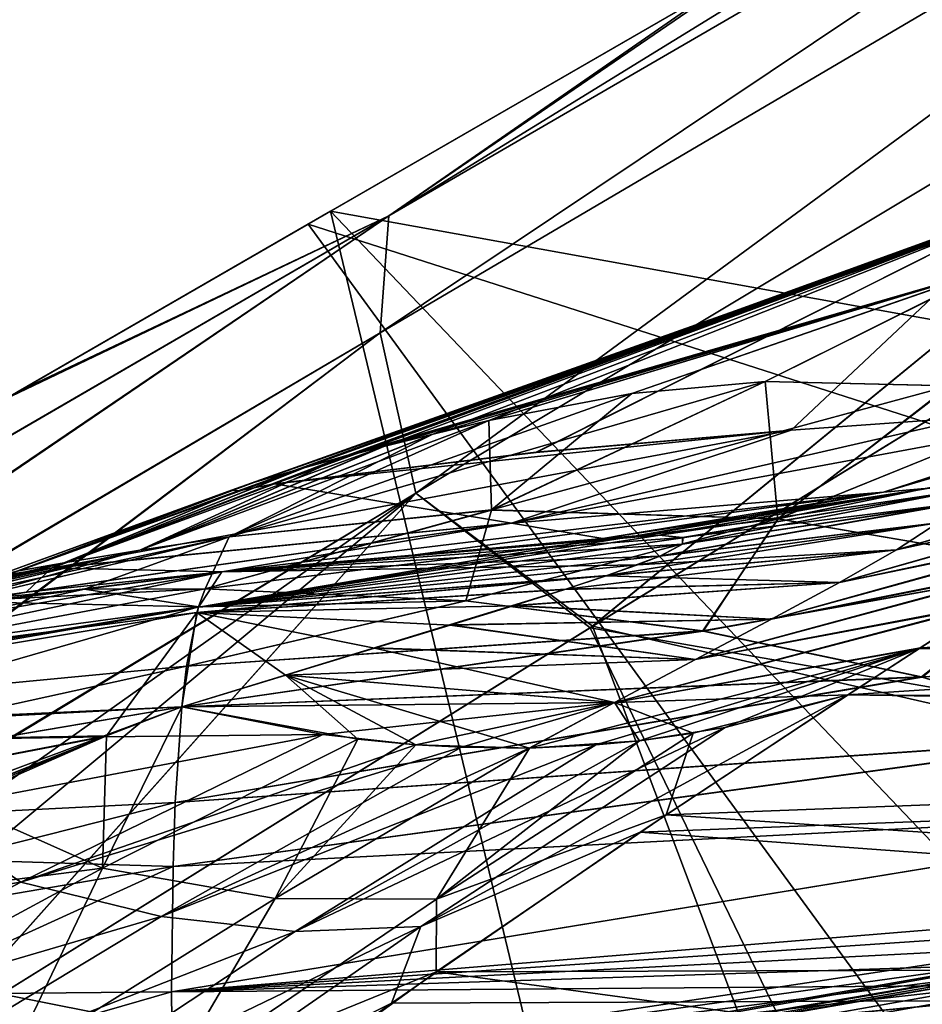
# Model space of a CAD drawing. Header units: metres. Extents: x -31 to 116, y -84 to 84.
# Tile 570 of 656: x -13.99 to -12.7, y 9.35 to 10.76. Entities that reach past the tile are written whole.
import ezdxf

# ---------------------------------------------------------------- set-up
doc = ezdxf.new("R2010")
doc.units = ezdxf.units.M
doc.layers.add('solid_80010000GA_11_1', color=7, linetype='CONTINUOUS')

msp = doc.modelspace()

# ---------------------------------------------------------------- linework, layer by layer
at = {"layer": 'solid_80010000GA_11_1'}
for points in [[(-30.999891, 12.202148, 59.25671), (-30.999891, 8.165935, 59.946369), (-12.903373, 11.690084, 59.199028)], [(-30.999891, 12.202148, -59.25671), (-13.770885, 11.069776, -59.325607), (-14.593959, 10.38044, -59.45739)], [(-30.999891, 8.165935, 59.946369), (-13.778065, 11.064213, 59.326759), (-12.903373, 11.690084, 59.199028)], [(-11.680225, 11.50909, -67.920975), (-13.471209, 10.30998, -68.220749), (-11.669001, 11.370212, -67.528709)], [(-11.680225, 11.50909, -67.920975), (-13.458907, 10.477034, -68.626007), (-13.471209, 10.30998, -68.220749)], [(-13.471209, 10.309979, 68.220749), (-13.458907, 10.477033, 68.626007), (-11.680225, 11.509089, 67.920975)], [(-13.471209, 10.309979, 68.220749), (-11.680225, 11.509089, 67.920975), (-11.669001, 11.370211, 67.528709)], [(-11.680225, 11.50909, -67.920975), (-12.948833, 10.825992, -68.843887), (-13.458907, 10.477034, -68.626007)], [(-11.680225, 11.509089, 67.920975), (-13.458907, 10.477033, 68.626007), (-12.034219, 11.354044, 68.468964)], [(-11.669001, 11.370212, -67.528709), (-13.471209, 10.30998, -68.220749), (-13.420362, 10.081713, -67.850098)], [(-13.471209, 10.309979, 68.220749), (-11.669001, 11.370211, 67.528709), (-13.420362, 10.081712, 67.85009)], [(-11.669001, 11.370212, -67.528709), (-13.420362, 10.081713, -67.850098), (-11.603946, 11.172612, -67.168304)], [(-11.669001, 11.370211, 67.528709), (-11.603946, 11.172612, 67.168304), (-13.420362, 10.081712, 67.85009)], [(-12.948833, 10.825992, -68.843887), (-12.017852, 11.363493, -83.621605), (-13.542336, 10.483333, -83.408195)], [(-11.711582, 10.153236, -84), (-13.542336, 10.483333, -83.408195), (-12.017852, 11.363493, -83.621605)], [(-13.458907, 10.477033, 68.626007), (-12.98801, 10.803372, 68.861809), (-12.034219, 11.354044, 68.468964)], [(-12.094783, 11.319077, 83.612206), (-13.574146, 10.464967, 83.403198), (-11.902722, 9.928496, 84)], [(-12.98801, 10.803372, 68.861809), (-13.574146, 10.464967, 83.403198), (-12.094783, 11.319077, 83.612206)], [(-13.420362, 10.081712, 67.85009), (-11.603946, 11.172612, 67.168304), (-13.168663, 9.891892, 67.47007)], [(-11.603946, 11.172612, -67.168304), (-13.420362, 10.081713, -67.850098), (-13.172302, 9.889639, -67.471626)], [(-11.603946, 11.172612, -67.168304), (-13.172302, 9.889639, -67.471626), (-11.308137, 11.03597, -66.800842)], [(-11.603946, 11.172612, 67.168304), (-11.298508, 11.041841, 66.798058), (-13.168663, 9.891892, 67.47007)], [(-30.999891, 8.165935, 59.946369), (-14.600238, 10.374755, 59.458496), (-13.778065, 11.064213, 59.326759)], [(-14.092889, 10.812795, 57.382919), (-13.778065, 11.064213, 59.326759), (-14.600238, 10.374755, 59.458496)], [(-14.593959, 10.38044, -59.45739), (-13.770885, 11.069776, -59.325607), (-14.12735, 10.78436, -57.387676)], [(-11.308137, 11.03597, -66.800842), (-13.172302, 9.889639, -67.471626), (-11.270591, 9.558199, -65.77787)], [(-13.168663, 9.891892, 67.47007), (-11.298508, 11.041841, 66.798058), (-11.370182, 9.480536, 65.804108)], [(-13.987107, 10.226543, -69.348053), (-12.948833, 10.825992, -68.843887), (-13.542336, 10.483333, -83.408195)], [(-13.458907, 10.477034, -68.626007), (-12.948833, 10.825992, -68.843887), (-13.987107, 10.226543, -69.348053)], [(-12.98801, 10.803372, 68.861809), (-14.007748, 10.214626, 69.358109), (-13.574146, 10.464967, 83.403198)], [(-13.458907, 10.477033, 68.626007), (-14.007748, 10.214626, 69.358109), (-12.98801, 10.803372, 68.861809)], [(-13.683306, 10.085751, -43.532272), (-13.651343, 10.096868, -43.385132), (-12.402149, 10.536983, -43.492508)], [(-13.673535, 10.084993, -43.684536), (-13.683306, 10.085751, -43.532272), (-12.402149, 10.536983, -43.492508)], [(-12.541702, 10.495063, -43.5299), (-13.673535, 10.084993, -43.684536), (-12.402149, 10.536983, -43.492508)], [(-13.651343, 10.096868, -43.385132), (-12.512022, 10.502748, -43.04504), (-12.402149, 10.536983, -43.492508)], [(-12.513162, 10.502443, 43.045704), (-13.683239, 10.085788, 43.530556), (-13.673735, 10.084974, 43.683445)], [(-12.513162, 10.502443, 43.045704), (-13.650469, 10.097153, 43.382915), (-13.683239, 10.085788, 43.530556)], [(-12.513162, 10.502443, 43.045704), (-13.673735, 10.084974, 43.683445), (-13.621899, 10.095036, 43.819336)], [(-13.651343, 10.096868, -43.385132), (-13.579354, 10.117922, -43.231167), (-12.512022, 10.502748, -43.04504)], [(-12.513162, 10.502443, 43.045704), (-13.578195, 10.118233, 43.229034), (-13.650469, 10.097153, 43.382915)], [(-12.513162, 10.502443, 43.045704), (-13.621899, 10.095036, 43.819336), (-12.541736, 10.495052, 43.529907)], [(-13.579354, 10.117922, -43.231167), (-13.528088, 10.131952, -43.151028), (-12.512022, 10.502748, -43.04504)], [(-12.513162, 10.502443, 43.045704), (-12.601681, 10.400702, 42.60416), (-13.578195, 10.118233, 43.229034)], [(-13.528088, 10.131952, -43.151028), (-13.466864, 10.148029, -43.06921), (-12.512022, 10.502748, -43.04504)], [(-13.466864, 10.148029, -43.06921), (-13.396276, 10.165777, -42.986156), (-12.512022, 10.502748, -43.04504)], [(-13.396276, 10.165777, -42.986156), (-13.316491, 10.184962, -42.902), (-12.512022, 10.502748, -43.04504)], [(-13.316491, 10.184962, -42.902), (-12.600595, 10.40085, -42.60318), (-12.512022, 10.502748, -43.04504)], [(-13.987107, 10.226543, -69.348053), (-13.542336, 10.483333, -83.408195), (-15.1, 9.584015, -83.132034)], [(-13.037495, 8.382942, -84), (-15.1, 9.584015, -83.132034), (-13.542336, 10.483333, -83.408195)], [(-12.541702, 10.495063, -43.5299), (-13.621816, 10.095072, -43.819317), (-13.673535, 10.084993, -43.684536)], [(-12.541736, 10.495052, 43.529907), (-13.621899, 10.095036, 43.819336), (-13.248812, 10.139781, 44.794041)], [(-13.249003, 10.139767, -44.793457), (-13.621816, 10.095072, -43.819317), (-12.541702, 10.495063, -43.5299)], [(-12.406255, 9.291586, -84), (-13.037495, 8.382942, -84), (-13.542336, 10.483333, -83.408195)], [(-11.711582, 10.153236, -84), (-12.406255, 9.291586, -84), (-13.542336, 10.483333, -83.408195)], [(-12.885568, 10.171445, -45.846268), (-13.249003, 10.139767, -44.793457), (-12.541702, 10.495063, -43.5299)], [(-12.541736, 10.495052, 43.529907), (-13.248812, 10.139781, 44.794041), (-12.88558, 10.171444, 45.846233)], [(-12.541736, 10.495052, 43.529907), (-12.88558, 10.171444, 45.846233), (-12.625989, 10.189983, 46.632561)], [(-12.625983, 10.189984, -46.63258), (-12.885568, 10.171445, -45.846268), (-12.541702, 10.495063, -43.5299)], [(-13.458907, 10.477034, -68.626007), (-15.200675, 9.46702, -69.537849), (-15.231184, 9.274395, -69.119667)], [(-13.458907, 10.477034, -68.626007), (-15.231184, 9.274395, -69.119667), (-13.471209, 10.30998, -68.220749)], [(-13.471209, 10.309979, 68.220749), (-15.231071, 9.270782, 69.113304), (-13.458907, 10.477033, 68.626007)], [(-13.458907, 10.477033, 68.626007), (-15.231071, 9.270782, 69.113304), (-15.201281, 9.465043, 69.532997)], [(-13.458907, 10.477033, 68.626007), (-15.201281, 9.465043, 69.532997), (-14.007748, 10.214626, 69.358109)], [(-13.458907, 10.477034, -68.626007), (-13.987107, 10.226543, -69.348053), (-15.200675, 9.46702, -69.537849)], [(-13.574146, 10.464967, 83.403198), (-15.1, 9.584015, 83.132034), (-12.5623, 9.079521, 84)], [(-15.1, 9.584015, 69.967316), (-15.1, 9.584015, 83.132034), (-13.574146, 10.464967, 83.403198)], [(-14.007748, 10.214626, 69.358109), (-15.1, 9.584015, 69.967316), (-13.574146, 10.464967, 83.403198)], [(-13.574146, 10.464967, 83.403198), (-12.5623, 9.079521, 84), (-11.902722, 9.928496, 84)], [(-12.601681, 10.400702, 42.60416), (-13.527049, 10.132205, 43.149319), (-13.578195, 10.118233, 43.229034)], [(-12.601681, 10.400702, 42.60416), (-13.466072, 10.14821, 43.068054), (-13.527049, 10.132205, 43.149319)], [(-12.601681, 10.400702, 42.60416), (-13.395834, 10.165872, 42.985577), (-13.466072, 10.14821, 43.068054)], [(-12.601681, 10.400702, 42.60416), (-13.316494, 10.184961, 42.902), (-13.395834, 10.165872, 42.985577)], [(-12.601681, 10.400702, 42.60416), (-13.112472, 10.223605, 42.689224), (-13.316494, 10.184961, 42.902)], [(-13.316491, 10.184962, -42.902), (-13.112494, 10.223599, -42.68924), (-12.600595, 10.40085, -42.60318)], [(-13.112494, 10.223599, -42.68924), (-12.922636, 10.240861, -42.476952), (-12.600595, 10.40085, -42.60318)], [(-12.601681, 10.400702, 42.60416), (-12.92267, 10.240865, 42.477009), (-13.112472, 10.223605, 42.689224)], [(-12.601681, 10.400702, 42.60416), (-12.659853, 10.234498, 42.173622), (-12.92267, 10.240865, 42.477009)], [(-12.922636, 10.240861, -42.476952), (-12.658636, 10.234472, -42.172409), (-12.600595, 10.40085, -42.60318)], [(-13.471209, 10.30998, -68.220749), (-15.231184, 9.274395, -69.119667), (-15.188659, 9.015441, -68.735603)], [(-13.471209, 10.309979, 68.220749), (-15.187556, 9.011894, 68.731476), (-15.231071, 9.270782, 69.113304)], [(-13.471209, 10.30998, -68.220749), (-15.188659, 9.015441, -68.735603), (-13.420362, 10.081713, -67.850098)], [(-13.471209, 10.309979, 68.220749), (-13.420362, 10.081712, 67.85009), (-15.187556, 9.011894, 68.731476)], [(-13.686347, 10.019204, -42.643642), (-12.922636, 10.240861, -42.476952), (-13.112494, 10.223599, -42.68924)], [(-13.312783, 10.057506, -42.275993), (-12.922636, 10.240861, -42.476952), (-13.686347, 10.019204, -42.643642)], [(-12.904508, 10.045046, -41.903419), (-12.922636, 10.240861, -42.476952), (-13.312783, 10.057506, -42.275993)], [(-13.31256, 10.057587, 42.276108), (-13.112472, 10.223605, 42.689224), (-12.92267, 10.240865, 42.477009)], [(-13.31256, 10.057587, 42.276108), (-12.92267, 10.240865, 42.477009), (-12.659853, 10.234498, 42.173622)], [(-13.31256, 10.057587, 42.276108), (-12.659853, 10.234498, 42.173622), (-12.904344, 10.045146, 41.903553)], [(-12.904508, 10.045046, -41.903419), (-12.658636, 10.234472, -42.172409), (-12.922636, 10.240861, -42.476952)], [(-12.904508, 10.045046, -41.903419), (-12.489467, 10.213202, -41.978809), (-12.658636, 10.234472, -42.172409)], [(-12.904344, 10.045146, 41.903553), (-12.659853, 10.234498, 42.173622), (-12.489764, 10.213277, 41.979195)], [(-13.686347, 10.019204, -42.643642), (-13.112494, 10.223599, -42.68924), (-13.316491, 10.184962, -42.902)], [(-13.31256, 10.057587, 42.276108), (-13.316494, 10.184961, 42.902), (-13.112472, 10.223605, 42.689224)], [(-13.284049, 10.038606, 45.988419), (-12.367522, 10.208744, 47.413216), (-12.625989, 10.189983, 46.632561)], [(-13.284049, 10.038606, 45.988419), (-12.754087, 10.082934, 47.552197), (-12.367522, 10.208744, 47.413216)], [(-13.284038, 10.038609, -45.988411), (-12.625983, 10.189984, -46.63258), (-12.367521, 10.208744, -47.413219)], [(-12.753987, 10.082959, -47.552162), (-13.284038, 10.038609, -45.988411), (-12.367521, 10.208744, -47.413219)], [(-12.904508, 10.045046, -41.903419), (-12.501062, 9.976074, -41.535931), (-12.489467, 10.213202, -41.978809)], [(-12.904344, 10.045146, 41.903553), (-12.489764, 10.213277, 41.979195), (-12.292142, 10.17087, 41.754841)], [(-12.689276, 10.088544, 47.705708), (-12.367522, 10.208744, 47.413216), (-12.754087, 10.082934, 47.552197)], [(-12.753987, 10.082959, -47.552162), (-12.367521, 10.208744, -47.413219), (-12.321973, 10.210307, -47.5676)], [(-12.689094, 10.088557, -47.706043), (-12.753987, 10.082959, -47.552162), (-12.321973, 10.210307, -47.5676)], [(-13.284049, 10.038606, 45.988419), (-12.625989, 10.189983, 46.632561), (-12.88558, 10.171444, 45.846233)], [(-13.284038, 10.038609, -45.988411), (-12.885568, 10.171445, -45.846268), (-12.625983, 10.189984, -46.63258)], [(-13.813859, 10.000307, 42.852383), (-13.395834, 10.165872, 42.985577), (-13.316494, 10.184961, 42.902)], [(-13.813859, 10.000307, 42.852383), (-13.316494, 10.184961, 42.902), (-13.686372, 10.019196, 42.643623)], [(-13.31256, 10.057587, 42.276108), (-13.686372, 10.019196, 42.643623), (-13.316494, 10.184961, 42.902)], [(-13.686347, 10.019204, -42.643642), (-13.316491, 10.184962, -42.902), (-13.396276, 10.165777, -42.986156)], [(-13.939091, 9.974924, 43.968544), (-12.88558, 10.171444, 45.846233), (-13.621899, 10.095036, 43.819336)], [(-13.284049, 10.038606, 45.988419), (-12.88558, 10.171444, 45.846233), (-13.939091, 9.974924, 43.968544)], [(-13.813911, 10.000302, -42.85236), (-13.396276, 10.165777, -42.986156), (-13.466864, 10.148029, -43.06921)], [(-13.686347, 10.019204, -42.643642), (-13.396276, 10.165777, -42.986156), (-13.813911, 10.000302, -42.85236)], [(-13.813859, 10.000307, 42.852383), (-13.466072, 10.14821, 43.068054), (-13.395834, 10.165872, 42.985577)], [(-13.621899, 10.095036, 43.819336), (-12.88558, 10.171444, 45.846233), (-13.248812, 10.139781, 44.794041)], [(-12.885568, 10.171445, -45.846268), (-13.621816, 10.095072, -43.819317), (-13.249003, 10.139767, -44.793457)], [(-13.284038, 10.038609, -45.988411), (-13.621816, 10.095072, -43.819317), (-12.885568, 10.171445, -45.846268)], [(-12.904344, 10.045146, 41.903553), (-12.292142, 10.17087, 41.754841), (-12.501236, 9.976094, 41.536179)], [(-13.916359, 9.983426, 43.069847), (-13.527049, 10.132205, 43.149319), (-13.466072, 10.14821, 43.068054)], [(-13.916359, 9.983426, 43.069847), (-13.466072, 10.14821, 43.068054), (-13.813859, 10.000307, 42.852383)], [(-13.813911, 10.000302, -42.85236), (-13.466864, 10.148029, -43.06921), (-13.528088, 10.131952, -43.151028)], [(-13.916359, 9.983426, 43.069847), (-13.578195, 10.118233, 43.229034), (-13.527049, 10.132205, 43.149319)], [(-13.916341, 9.983433, -43.069752), (-13.528088, 10.131952, -43.151028), (-13.579354, 10.117922, -43.231167)], [(-13.813911, 10.000302, -42.85236), (-13.528088, 10.131952, -43.151028), (-13.916341, 9.983433, -43.069752)], [(-13.986611, 9.970716, -43.294567), (-13.579354, 10.117922, -43.231167), (-13.651343, 10.096868, -43.385132)], [(-13.916341, 9.983433, -43.069752), (-13.579354, 10.117922, -43.231167), (-13.986611, 9.970716, -43.294567)], [(-13.986538, 9.97073, 43.294231), (-13.650469, 10.097153, 43.382915), (-13.578195, 10.118233, 43.229034)], [(-13.986538, 9.97073, 43.294231), (-13.578195, 10.118233, 43.229034), (-13.916359, 9.983426, 43.069847)], [(-12.7357, 10.000818, -48.33765), (-12.317623, 10.120969, -48.44643), (-12.371776, 10.079555, -48.626492)], [(-12.676741, 10.039304, -48.18824), (-12.317623, 10.120969, -48.44643), (-12.7357, 10.000818, -48.33765)], [(-12.735627, 10.000909, 48.337242), (-12.367898, 10.082287, 48.61607), (-12.315107, 10.123338, 48.43364)], [(-12.735627, 10.000909, 48.337242), (-12.315107, 10.123338, 48.43364), (-12.676746, 10.039347, 48.187977)], [(-14.016891, 9.96435, 43.5233), (-13.683239, 10.085788, 43.530556), (-13.650469, 10.097153, 43.382915)], [(-14.016891, 9.96435, 43.5233), (-13.650469, 10.097153, 43.382915), (-13.986538, 9.97073, 43.294231)], [(-14.016855, 9.964369, -43.523315), (-13.651343, 10.096868, -43.385132), (-13.683306, 10.085751, -43.532272)], [(-13.986611, 9.970716, -43.294567), (-13.651343, 10.096868, -43.385132), (-14.016855, 9.964369, -43.523315)], [(-13.939091, 9.974924, 43.968544), (-13.621899, 10.095036, 43.819336), (-13.673735, 10.084974, 43.683445)], [(-13.939075, 9.974927, -43.968552), (-13.673535, 10.084993, -43.684536), (-13.621816, 10.095072, -43.819317)], [(-13.939075, 9.974927, -43.968552), (-13.621816, 10.095072, -43.819317), (-13.284038, 10.038609, -45.988411)], [(-13.420362, 10.081713, -67.850098), (-15.188659, 9.015441, -68.735603), (-14.117133, 9.301992, -67.906227)], [(-13.420362, 10.081712, 67.85009), (-15.140124, 8.864516, 68.562668), (-15.187556, 9.011894, 68.731476)], [(-13.420362, 10.081712, 67.85009), (-15.074749, 8.703427, 68.40683), (-15.140124, 8.864516, 68.562668)], [(-13.420362, 10.081712, 67.85009), (-14.115743, 9.302855, 67.90554), (-15.074749, 8.703427, 68.40683)], [(-13.420362, 10.081713, -67.850098), (-14.117133, 9.301992, -67.906227), (-13.172302, 9.889639, -67.471626)], [(-13.420362, 10.081712, 67.85009), (-13.168663, 9.891892, 67.47007), (-14.115743, 9.302855, 67.90554)], [(-14.001316, 9.96581, 43.75045), (-13.683239, 10.085788, 43.530556), (-14.016891, 9.96435, 43.5233)], [(-14.016855, 9.964369, -43.523315), (-13.683306, 10.085751, -43.532272), (-14.001436, 9.965782, -43.750217)], [(-14.001436, 9.965782, -43.750217), (-13.683306, 10.085751, -43.532272), (-13.673535, 10.084993, -43.684536)], [(-14.001436, 9.965782, -43.750217), (-13.673535, 10.084993, -43.684536), (-13.939075, 9.974927, -43.968552)], [(-14.001316, 9.96581, 43.75045), (-13.673735, 10.084974, 43.683445), (-13.683239, 10.085788, 43.530556)], [(-13.939091, 9.974924, 43.968544), (-13.673735, 10.084974, 43.683445), (-14.001316, 9.96581, 43.75045)], [(-12.754087, 10.082934, 47.552197), (-13.697246, 9.969558, 46.133816), (-13.424619, 9.993409, 46.916958)], [(-13.284049, 10.038606, 45.988419), (-13.697246, 9.969558, 46.133816), (-12.754087, 10.082934, 47.552197)], [(-13.424619, 9.993409, 46.916958), (-13.154102, 10.017076, 47.694038), (-12.754087, 10.082934, 47.552197)], [(-12.753987, 10.082959, -47.552162), (-13.154102, 10.017076, -47.694038), (-13.284038, 10.038609, -45.988411)], [(-12.689094, 10.088557, -47.706043), (-13.107609, 10.020501, -47.74889), (-13.154102, 10.017076, -47.694038)], [(-12.689094, 10.088557, -47.706043), (-13.154102, 10.017076, -47.694038), (-12.753987, 10.082959, -47.552162)], [(-13.106375, 10.020573, 47.750439), (-12.754087, 10.082934, 47.552197), (-13.154102, 10.017076, 47.694038)], [(-12.689094, 10.088557, -47.706043), (-13.074078, 10.021614, -47.800446), (-13.107609, 10.020501, -47.74889)], [(-13.106375, 10.020573, 47.750439), (-12.689276, 10.088544, 47.705708), (-12.754087, 10.082934, 47.552197)], [(-13.106375, 10.020573, 47.750439), (-13.072548, 10.021606, 47.803394), (-12.689276, 10.088544, 47.705708)], [(-12.689094, 10.088557, -47.706043), (-12.651613, 10.08395, -47.866692), (-13.074078, 10.021614, -47.800446)], [(-12.651613, 10.08395, -47.866692), (-13.040681, 10.018257, -47.891045), (-13.074078, 10.021614, -47.800446)], [(-13.072548, 10.021606, 47.803394), (-12.651889, 10.083927, 47.866196), (-12.689276, 10.088544, 47.705708)], [(-13.072548, 10.021606, 47.803394), (-13.039886, 10.017918, 47.895432), (-12.651889, 10.083927, 47.866196)], [(-12.651613, 10.08395, -47.866692), (-12.647199, 10.067541, -48.029549), (-13.040681, 10.018257, -47.891045)], [(-13.040434, 10.008821, 47.973553), (-12.647244, 10.067586, 48.029114), (-12.651889, 10.083927, 47.866196)], [(-13.039886, 10.017918, 47.895432), (-13.040434, 10.008821, 47.973553), (-12.651889, 10.083927, 47.866196)], [(-12.816816, 9.954402, -48.475098), (-12.371776, 10.079555, -48.626492), (-12.439742, 10.03218, -48.797588)], [(-12.7357, 10.000818, -48.33765), (-12.371776, 10.079555, -48.626492), (-12.816816, 9.954402, -48.475098)], [(-12.816764, 9.954475, 48.474804), (-12.436028, 10.034787, 48.78841), (-12.367898, 10.082287, 48.61607)], [(-12.816764, 9.954475, 48.474804), (-12.367898, 10.082287, 48.61607), (-12.735627, 10.000909, 48.337242)], [(-12.647199, 10.067541, -48.029549), (-13.073002, 9.991784, -48.06004), (-13.040435, 10.008819, -47.973576)], [(-12.647199, 10.067541, -48.029549), (-12.676741, 10.039304, -48.18824), (-13.073002, 9.991784, -48.06004)], [(-13.071393, 9.992483, 48.057098), (-12.676746, 10.039347, 48.187977), (-12.647244, 10.067586, 48.029114)], [(-13.040434, 10.008821, 47.973553), (-13.071393, 9.992483, 48.057098), (-12.647244, 10.067586, 48.029114)], [(-12.647199, 10.067541, -48.029549), (-13.040435, 10.008819, -47.973576), (-13.040681, 10.018257, -47.891045)], [(-8.666159, 10.064301, 62.594212), (-12.701139, 9.861291, 49.257816), (-12.804617, 9.794051, 49.400417)], [(-9.331422, 9.741958, 62.759872), (-8.666159, 10.064301, 62.594212), (-12.804617, 9.794051, 49.400417)], [(-8.666159, 10.064301, 62.594212), (-12.604795, 9.923793, 49.108459), (-12.701139, 9.861291, 49.257816)], [(-13.31256, 10.057587, 42.276108), (-13.720954, 9.945324, 42.05827), (-13.686372, 10.019196, 42.643623)], [(-13.31256, 10.057587, 42.276108), (-12.904344, 10.045146, 41.903553), (-13.720954, 9.945324, 42.05827)], [(-13.312783, 10.057506, -42.275993), (-13.720954, 9.945324, -42.05827), (-13.349137, 9.927966, -41.790581)], [(-13.312783, 10.057506, -42.275993), (-13.686347, 10.019204, -42.643642), (-13.720954, 9.945324, -42.05827)], [(-12.904508, 10.045046, -41.903419), (-13.312783, 10.057506, -42.275993), (-13.349137, 9.927966, -41.790581)], [(-13.284049, 10.038606, 45.988419), (-13.939091, 9.974924, 43.968544), (-14.268671, 9.898764, 44.120117)], [(-13.284049, 10.038606, 45.988419), (-14.268671, 9.898764, 44.120117), (-13.975822, 9.940263, 45.089706)], [(-13.284049, 10.038606, 45.988419), (-13.975822, 9.940263, 45.089706), (-13.697246, 9.969558, 46.133816)], [(-13.939075, 9.974927, -43.968552), (-13.284038, 10.038609, -45.988411), (-13.697246, 9.969558, -46.133816)], [(-12.904344, 10.045146, 41.903553), (-13.349648, 9.928012, 41.790951), (-13.720954, 9.945324, 42.05827)], [(-13.284038, 10.038609, -45.988411), (-13.154102, 10.017076, -47.694038), (-13.697246, 9.969558, -46.133816)], [(-12.904344, 10.045146, 41.903553), (-13.011636, 9.885233, 41.547215), (-13.349648, 9.928012, 41.790951)], [(-12.904508, 10.045046, -41.903419), (-13.349137, 9.927966, -41.790581), (-13.010801, 9.885091, -41.546604)], [(-13.147733, 9.964336, 48.153702), (-12.735627, 10.000909, 48.337242), (-12.676746, 10.039347, 48.187977)], [(-13.071393, 9.992483, 48.057098), (-13.147733, 9.964336, 48.153702), (-12.676746, 10.039347, 48.187977)], [(-12.676741, 10.039304, -48.18824), (-13.104818, 9.979417, -48.106388), (-13.073002, 9.991784, -48.06004)], [(-12.676741, 10.039304, -48.18824), (-12.7357, 10.000818, -48.33765), (-13.104818, 9.979417, -48.106388)], [(-12.904344, 10.045146, 41.903553), (-12.501236, 9.976094, 41.536179), (-13.011636, 9.885233, 41.547215)], [(-12.904508, 10.045046, -41.903419), (-13.010801, 9.885091, -41.546604), (-12.501062, 9.976074, -41.535931)], [(-12.913806, 9.901866, 48.600998), (-12.515412, 9.981901, 48.952534), (-12.436028, 10.034787, 48.78841)], [(-12.913806, 9.901866, 48.600998), (-12.436028, 10.034787, 48.78841), (-12.816764, 9.954475, 48.474804)], [(-13.072548, 10.021606, 47.803394), (-13.730488, 9.919289, 48.07674), (-13.039886, 10.017918, 47.895432)], [(-13.106375, 10.020573, 47.750439), (-13.730488, 9.919289, 48.07674), (-13.072548, 10.021606, 47.803394)], [(-13.106375, 10.020573, 47.750439), (-13.154102, 10.017076, 47.694038), (-13.730488, 9.919289, 48.07674)], [(-13.074078, 10.021614, -47.800446), (-13.040681, 10.018257, -47.891045), (-13.697246, 9.969558, -47.646519)], [(-13.107609, 10.020501, -47.74889), (-13.074078, 10.021614, -47.800446), (-13.697246, 9.969558, -47.646519)], [(-13.107609, 10.020501, -47.74889), (-13.697246, 9.969558, -47.646519), (-13.154102, 10.017076, -47.694038)], [(-12.913678, 9.901893, -48.600971), (-12.439742, 10.03218, -48.797588), (-12.519295, 9.979393, -48.959515)], [(-12.816816, 9.954402, -48.475098), (-12.439742, 10.03218, -48.797588), (-12.913678, 9.901893, -48.600971)], [(-13.686372, 10.019196, 42.643623), (-14.076703, 9.927214, 42.37838), (-14.179956, 9.912503, 42.614582)], [(-13.813859, 10.000307, 42.852383), (-13.686372, 10.019196, 42.643623), (-14.179956, 9.912503, 42.614582)], [(-13.892603, 9.944551, 42.218811), (-14.076703, 9.927214, 42.37838), (-13.686372, 10.019196, 42.643623)], [(-13.686347, 10.019204, -42.643642), (-14.076694, 9.927215, -42.378376), (-13.720954, 9.945324, -42.05827)], [(-13.686347, 10.019204, -42.643642), (-13.813911, 10.000302, -42.85236), (-14.076694, 9.927215, -42.378376)], [(-13.892603, 9.944551, 42.218811), (-13.686372, 10.019196, 42.643623), (-13.720954, 9.945324, 42.05827)], [(-13.039886, 10.017918, 47.895432), (-13.730488, 9.919289, 48.07674), (-13.040434, 10.008821, 47.973553)], [(-13.154102, 10.017076, 47.694038), (-13.697246, 9.969558, 47.646519), (-13.730488, 9.919289, 48.07674)], [(-13.040434, 10.008821, 47.973553), (-13.730488, 9.919289, 48.07674), (-13.071393, 9.992483, 48.057098)], [(-13.040681, 10.018257, -47.891045), (-13.040435, 10.008819, -47.973576), (-13.697246, 9.969558, -47.646519)], [(-13.424619, 9.993409, 46.916958), (-13.697246, 9.969558, 47.646519), (-13.154102, 10.017076, 47.694038)], [(-13.154102, 10.017076, -47.694038), (-13.697246, 9.969558, -47.646519), (-13.697246, 9.969558, -46.133816)], [(-13.040435, 10.008819, -47.973576), (-13.073002, 9.991784, -48.06004), (-13.697246, 9.969558, -47.646519)], [(-13.813859, 10.000307, 42.852383), (-14.179956, 9.912503, 42.614582), (-14.260934, 9.900002, 42.850235)], [(-13.916359, 9.983426, 43.069847), (-13.813859, 10.000307, 42.852383), (-14.260934, 9.900002, 42.850235)], [(-13.813911, 10.000302, -42.85236), (-14.260632, 9.900051, -42.849003), (-14.17944, 9.91258, -42.613708)], [(-13.813911, 10.000302, -42.85236), (-13.916341, 9.983433, -43.069752), (-14.260632, 9.900051, -42.849003)], [(-13.813911, 10.000302, -42.85236), (-14.17944, 9.91258, -42.613708), (-14.076694, 9.927215, -42.378376)], [(-13.071393, 9.992483, 48.057098), (-13.730488, 9.919289, 48.07674), (-13.147733, 9.964336, 48.153702)], [(-13.424619, 9.993409, 46.916958), (-13.697246, 9.969558, 46.133816), (-13.697246, 9.969558, 47.646519)], [(-13.073002, 9.991784, -48.06004), (-13.104818, 9.979417, -48.106388), (-13.697246, 9.969558, -47.646519)], [(-13.206552, 9.944974, 48.205185), (-12.816764, 9.954475, 48.474804), (-12.735627, 10.000909, 48.337242)], [(-13.147733, 9.964336, 48.153702), (-13.206552, 9.944974, 48.205185), (-12.735627, 10.000909, 48.337242)], [(-12.7357, 10.000818, -48.33765), (-13.149536, 9.96372, -48.155483), (-13.104818, 9.979417, -48.106388)], [(-12.7357, 10.000818, -48.33765), (-12.816816, 9.954402, -48.475098), (-13.149536, 9.96372, -48.155483)], [(-13.916359, 9.983426, 43.069847), (-14.260934, 9.900002, 42.850235), (-14.319605, 9.890414, 43.085033)], [(-13.986538, 9.97073, 43.294231), (-13.916359, 9.983426, 43.069847), (-14.319605, 9.890414, 43.085033)], [(-13.916341, 9.983433, -43.069752), (-14.319022, 9.890512, -43.082405), (-14.260632, 9.900051, -42.849003)], [(-13.916341, 9.983433, -43.069752), (-13.986611, 9.970716, -43.294567), (-14.319022, 9.890512, -43.082405)], [(-13.104818, 9.979417, -48.106388), (-13.730489, 9.919285, -48.076756), (-13.697246, 9.969558, -47.646519)], [(-13.104818, 9.979417, -48.106388), (-13.149536, 9.96372, -48.155483), (-13.730489, 9.919285, -48.076756)], [(-13.021813, 9.84445, 48.716984), (-12.604795, 9.923793, 49.108459), (-12.515412, 9.981901, 48.952534)], [(-13.021813, 9.84445, 48.716984), (-12.515412, 9.981901, 48.952534), (-12.913806, 9.901866, 48.600998)], [(-13.021716, 9.84446, -48.716957), (-12.519295, 9.979393, -48.959515), (-12.607677, 9.921903, -49.11335)], [(-12.913678, 9.901893, -48.600971), (-12.519295, 9.979393, -48.959515), (-13.021716, 9.84446, -48.716957)], [(-14.997177, 9.746695, 47.561207), (-13.697246, 9.969558, 47.646519), (-14.318442, 9.890609, 43.938763)], [(-13.730488, 9.919289, 48.07674), (-13.697246, 9.969558, 47.646519), (-14.997177, 9.746695, 47.561207)], [(-14.997051, 9.746727, -47.561218), (-13.975965, 9.940245, -45.089127), (-13.697246, 9.969558, -46.133816)], [(-13.697246, 9.969558, -47.646519), (-14.997051, 9.746727, -47.561218), (-13.697246, 9.969558, -46.133816)], [(-14.891413, 9.717661, -48.029629), (-14.997051, 9.746727, -47.561218), (-13.697246, 9.969558, -47.646519)], [(-14.891413, 9.717661, -48.029629), (-13.697246, 9.969558, -47.646519), (-13.730489, 9.919285, -48.076756)], [(-13.697246, 9.969558, 47.646519), (-14.268671, 9.898764, 44.120117), (-14.318442, 9.890609, 43.938763)], [(-13.939075, 9.974927, -43.968552), (-14.268637, 9.898769, -44.120102), (-14.318242, 9.890642, -43.937752)], [(-14.001436, 9.965782, -43.750217), (-13.939075, 9.974927, -43.968552), (-14.318242, 9.890642, -43.937752)], [(-13.939091, 9.974924, 43.968544), (-14.001316, 9.96581, 43.75045), (-14.268671, 9.898764, 44.120117)], [(-13.697246, 9.969558, 47.646519), (-13.975822, 9.940263, 45.089706), (-14.268671, 9.898764, 44.120117)], [(-13.939075, 9.974927, -43.968552), (-13.975965, 9.940245, -45.089127), (-14.268637, 9.898769, -44.120102)], [(-13.939075, 9.974927, -43.968552), (-13.697246, 9.969558, -46.133816), (-13.975965, 9.940245, -45.089127)], [(-13.697246, 9.969558, 47.646519), (-13.697246, 9.969558, 46.133816), (-13.975822, 9.940263, 45.089706)], [(-13.147733, 9.964336, 48.153702), (-13.730488, 9.919289, 48.07674), (-13.732703, 9.911388, 48.10997)], [(-13.147733, 9.964336, 48.153702), (-13.732703, 9.911388, 48.10997), (-13.206552, 9.944974, 48.205185)], [(-13.149536, 9.96372, -48.155483), (-13.732702, 9.911393, -48.109955), (-13.730489, 9.919285, -48.076756)], [(-13.149536, 9.96372, -48.155483), (-13.20822, 9.944439, -48.206497), (-13.732702, 9.911393, -48.109955)], [(-12.816816, 9.954402, -48.475098), (-13.20822, 9.944439, -48.206497), (-13.149536, 9.96372, -48.155483)], [(-12.501236, 9.976094, 41.536179), (-12.699779, 9.819669, 41.321468), (-13.011636, 9.885233, 41.547215)], [(-12.501062, 9.976074, -41.535931), (-13.010801, 9.885091, -41.546604), (-12.698757, 9.819401, -41.320713)], [(-12.501236, 9.976094, 41.536179), (-12.11093, 9.844205, 41.178059), (-12.699779, 9.819669, 41.321468)], [(-12.501062, 9.976074, -41.535931), (-12.698757, 9.819401, -41.320713), (-12.417305, 9.733541, -41.114483)], [(-12.816816, 9.954402, -48.475098), (-13.28181, 9.921204, -48.259197), (-13.20822, 9.944439, -48.206497)], [(-12.816816, 9.954402, -48.475098), (-12.913678, 9.901893, -48.600971), (-13.28181, 9.921204, -48.259197)], [(-13.280604, 9.921609, 48.258305), (-12.913806, 9.901866, 48.600998), (-12.816764, 9.954475, 48.474804)], [(-13.206552, 9.944974, 48.205185), (-13.280604, 9.921609, 48.258305), (-12.816764, 9.954475, 48.474804)], [(-14.997051, 9.746727, -47.561218), (-14.268637, 9.898769, -44.120102), (-13.975965, 9.940245, -45.089127)], [(-14.890414, 9.725733, 42.004108), (-13.892603, 9.944551, 42.218811), (-13.720954, 9.945324, 42.05827)], [(-13.730433, 9.919475, 41.924072), (-14.890414, 9.725733, 42.004108), (-13.720954, 9.945324, 42.05827)], [(-14.890414, 9.725733, 42.004108), (-14.076703, 9.927214, 42.37838), (-13.892603, 9.944551, 42.218811)], [(-13.892608, 9.944554, -42.218811), (-13.720954, 9.945324, -42.05827), (-14.076694, 9.927215, -42.378376)], [(-13.892608, 9.944554, -42.218811), (-14.076694, 9.927215, -42.378376), (-13.730426, 9.919497, -41.924175)], [(-13.892608, 9.944554, -42.218811), (-13.730426, 9.919497, -41.924175), (-13.720954, 9.945324, -42.05827)], [(-13.206552, 9.944974, 48.205185), (-13.732703, 9.911388, 48.10997), (-13.75395, 9.77725, 48.486958)], [(-13.206552, 9.944974, 48.205185), (-13.75395, 9.77725, 48.486958), (-13.280604, 9.921609, 48.258305)], [(-13.20822, 9.944439, -48.206497), (-13.28181, 9.921204, -48.259197), (-13.732702, 9.911393, -48.109955)], [(-13.349648, 9.928012, 41.790951), (-13.730433, 9.919475, 41.924072), (-13.720954, 9.945324, 42.05827)], [(-13.349137, 9.927966, -41.790581), (-13.720954, 9.945324, -42.05827), (-13.730426, 9.919497, -41.924175)], [(-14.89041, 9.72582, -42.0042), (-13.730426, 9.919497, -41.924175), (-14.076694, 9.927215, -42.378376)], [(-13.280604, 9.921609, 48.258305), (-13.75395, 9.77725, 48.486958), (-13.37104, 9.89379, 48.31295)], [(-13.349648, 9.928012, 41.790951), (-13.747199, 9.835174, 41.648129), (-13.730433, 9.919475, 41.924072)], [(-13.349648, 9.928012, 41.790951), (-13.011636, 9.885233, 41.547215), (-13.747199, 9.835174, 41.648129)], [(-13.349137, 9.927966, -41.790581), (-13.730426, 9.919497, -41.924175), (-13.747199, 9.835173, -41.648125)], [(-13.010801, 9.885091, -41.546604), (-13.349137, 9.927966, -41.790581), (-13.747199, 9.835173, -41.648125)], [(-13.280604, 9.921609, 48.258305), (-13.37104, 9.89379, 48.31295), (-12.913806, 9.901866, 48.600998)], [(-13.137486, 9.783108, 48.824039), (-12.701139, 9.861291, 49.257816), (-12.604795, 9.923793, 49.108459)], [(-13.137486, 9.783108, 48.824039), (-12.604795, 9.923793, 49.108459), (-13.021813, 9.84445, 48.716984)], [(-13.137455, 9.783071, -48.824162), (-12.607677, 9.921903, -49.11335), (-12.70301, 9.86012, -49.260208)], [(-13.021716, 9.84446, -48.716957), (-12.607677, 9.921903, -49.11335), (-13.137455, 9.783071, -48.824162)], [(-12.70301, 9.86012, -49.260208), (-12.607677, 9.921903, -49.11335), (-9.284029, 9.766848, -62.748207)], [(-13.730488, 9.919289, 48.07674), (-14.997177, 9.746695, 47.561207), (-13.732703, 9.911388, 48.10997)], [(-13.732703, 9.911388, 48.10997), (-14.997177, 9.746695, 47.561207), (-14.891416, 9.717593, 48.029652)], [(-14.892094, 9.583839, 41.595856), (-14.890414, 9.725733, 42.004108), (-13.730433, 9.919475, 41.924072)], [(-14.892094, 9.583839, 41.595856), (-13.730433, 9.919475, 41.924072), (-13.747199, 9.835174, 41.648129)], [(-13.732703, 9.911388, 48.10997), (-14.891416, 9.717593, 48.029652), (-13.75395, 9.77725, 48.486958)], [(-14.891413, 9.717661, -48.029629), (-13.730489, 9.919285, -48.076756), (-13.732702, 9.911393, -48.109955)], [(-13.861357, 9.735596, -48.541733), (-14.891413, 9.717661, -48.029629), (-13.732702, 9.911393, -48.109955)], [(-14.89041, 9.72582, -42.0042), (-13.747199, 9.835173, -41.648125), (-13.730426, 9.919497, -41.924175)], [(-13.861357, 9.735596, -48.541733), (-13.732702, 9.911393, -48.109955), (-13.75395, 9.777249, -48.486961)], [(-13.606098, 9.822397, -48.427143), (-13.75395, 9.777249, -48.486961), (-13.732702, 9.911393, -48.109955)], [(-13.28181, 9.921204, -48.259197), (-13.371785, 9.893528, -48.313469), (-13.732702, 9.911393, -48.109955)], [(-13.479391, 9.860852, -48.36935), (-13.606098, 9.822397, -48.427143), (-13.732702, 9.911393, -48.109955)], [(-13.371785, 9.893528, -48.313469), (-13.479391, 9.860852, -48.36935), (-13.732702, 9.911393, -48.109955)], [(-12.913678, 9.901893, -48.600971), (-13.371785, 9.893528, -48.313469), (-13.28181, 9.921204, -48.259197)], [(-13.37104, 9.89379, 48.31295), (-13.75395, 9.77725, 48.486958), (-13.479031, 9.86098, 48.369125)], [(-13.021716, 9.84446, -48.716957), (-13.479391, 9.860852, -48.36935), (-13.371785, 9.893528, -48.313469)], [(-13.37104, 9.89379, 48.31295), (-13.479031, 9.86098, 48.369125), (-13.021813, 9.84445, 48.716984)], [(-12.913678, 9.901893, -48.600971), (-13.021716, 9.84446, -48.716957), (-13.371785, 9.893528, -48.313469)], [(-13.37104, 9.89379, 48.31295), (-13.021813, 9.84445, 48.716984), (-12.913806, 9.901866, 48.600998)], [(-13.172302, 9.889639, -67.471626), (-14.117133, 9.301992, -67.906227), (-12.4869, 8.476571, -66.092216)], [(-14.115743, 9.302855, 67.90554), (-13.168663, 9.891892, 67.47007), (-12.593551, 8.366105, 66.119171)], [(-13.011636, 9.885233, 41.547215), (-13.75396, 9.777155, 41.51284), (-13.747199, 9.835174, 41.648129)], [(-13.011636, 9.885233, 41.547215), (-12.699779, 9.819669, 41.321468), (-13.75396, 9.777155, 41.51284)], [(-13.010801, 9.885091, -41.546604), (-13.747199, 9.835173, -41.648125), (-13.753951, 9.777235, -41.513012)], [(-12.698757, 9.819401, -41.320713), (-13.010801, 9.885091, -41.546604), (-13.753951, 9.777235, -41.513012)], [(-13.172302, 9.889639, -67.471626), (-12.4869, 8.476571, -66.092216), (-11.270591, 9.558199, -65.77787)], [(-13.168663, 9.891892, 67.47007), (-11.370182, 9.480536, 65.804108), (-12.593551, 8.366105, 66.119171)], [(-13.479031, 9.86098, 48.369125), (-13.75395, 9.77725, 48.486958), (-13.605971, 9.822405, 48.427158)], [(-13.137455, 9.783071, -48.824162), (-13.606098, 9.822397, -48.427143), (-13.479391, 9.860852, -48.36935)], [(-13.479031, 9.86098, 48.369125), (-13.605971, 9.822405, 48.427158), (-13.021813, 9.84445, 48.716984)], [(-13.021716, 9.84446, -48.716957), (-13.137455, 9.783071, -48.824162), (-13.479391, 9.860852, -48.36935)], [(-13.258808, 9.718313, 48.923485), (-13.164085, 9.722705, 49.01622), (-12.701139, 9.861291, 49.257816)], [(-13.137486, 9.783108, 48.824039), (-13.258808, 9.718313, 48.923485), (-12.701139, 9.861291, 49.257816)], [(-13.164085, 9.722705, 49.01622), (-13.101559, 9.728671, 49.079243), (-12.701139, 9.861291, 49.257816)], [(-13.137455, 9.783071, -48.824162), (-12.70301, 9.86012, -49.260208), (-12.804597, 9.794064, -49.400394)], [(-13.101559, 9.728671, 49.079243), (-12.979811, 9.747716, 49.206333), (-12.701139, 9.861291, 49.257816)], [(-12.979811, 9.747716, 49.206333), (-12.804617, 9.794051, 49.400417), (-12.701139, 9.861291, 49.257816)], [(-12.70301, 9.86012, -49.260208), (-9.284029, 9.766848, -62.748207), (-12.804597, 9.794064, -49.400394)], [(-13.605971, 9.822405, 48.427158), (-13.137486, 9.783108, 48.824039), (-13.021813, 9.84445, 48.716984)], [(-12.11093, 9.844205, 41.178059), (-12.418261, 9.73389, 41.1152), (-12.699779, 9.819669, 41.321468)], [(-13.75396, 9.777155, 41.51284), (-14.892094, 9.583839, 41.595856), (-13.747199, 9.835174, 41.648129)], [(-14.89041, 9.72582, -42.0042), (-13.753951, 9.777235, -41.513012), (-13.747199, 9.835173, -41.648125)], [(-12.699779, 9.819669, 41.321468), (-13.763303, 9.640754, 41.269642), (-13.75396, 9.777155, 41.51284)], [(-12.699779, 9.819669, 41.321468), (-12.418261, 9.73389, 41.1152), (-13.763303, 9.640754, 41.269642)], [(-12.698757, 9.819401, -41.320713), (-13.753951, 9.777235, -41.513012), (-13.763303, 9.640749, -41.269634)], [(-12.417305, 9.733541, -41.114483), (-12.698757, 9.819401, -41.320713), (-13.763303, 9.640749, -41.269634)], [(-13.605971, 9.822405, 48.427158), (-13.75395, 9.77725, 48.486958), (-13.137486, 9.783108, 48.824039)], [(-13.503271, 9.731059, -48.69833), (-13.75395, 9.777249, -48.486961), (-13.606098, 9.822397, -48.427143)], [(-13.420493, 9.723022, -48.772377), (-13.503271, 9.731059, -48.69833), (-13.606098, 9.822397, -48.427143)], [(-13.420493, 9.723022, -48.772377), (-13.606098, 9.822397, -48.427143), (-13.258675, 9.718316, -48.923615)], [(-13.137455, 9.783071, -48.824162), (-13.258675, 9.718316, -48.923615), (-13.606098, 9.822397, -48.427143)], [(-13.137486, 9.783108, 48.824039), (-13.75395, 9.77725, 48.486958), (-13.553155, 9.737669, 48.654747)], [(-13.137486, 9.783108, 48.824039), (-13.553155, 9.737669, 48.654747), (-13.420493, 9.723022, 48.772377)], [(-13.137486, 9.783108, 48.824039), (-13.420493, 9.723022, 48.772377), (-13.355667, 9.719348, 48.831909)], [(-13.413603, 9.463819, 49.614326), (-13.100916, 9.598373, 49.736683), (-12.804617, 9.794051, 49.400417)], [(-12.979811, 9.747716, 49.206333), (-13.413603, 9.463819, 49.614326), (-12.804617, 9.794051, 49.400417)], [(-13.137486, 9.783108, 48.824039), (-13.355667, 9.719348, 48.831909), (-13.258808, 9.718313, 48.923485)], [(-13.137455, 9.783071, -48.824162), (-13.101559, 9.728671, -49.079243), (-13.258675, 9.718316, -48.923615)], [(-13.137455, 9.783071, -48.824162), (-12.804597, 9.794064, -49.400394), (-13.025053, 9.739454, -49.158409)], [(-13.137455, 9.783071, -48.824162), (-13.025053, 9.739454, -49.158409), (-13.101559, 9.728671, -49.079243)], [(-9.331422, 9.741958, 62.759872), (-12.804617, 9.794051, 49.400417), (-13.100916, 9.598373, 49.736683)], [(-13.025053, 9.739454, -49.158409), (-12.804597, 9.794064, -49.400394), (-13.063801, 9.623225, -49.699329)], [(-9.284029, 9.766848, -62.748207), (-13.063801, 9.623225, -49.699329), (-12.804597, 9.794064, -49.400394)], [(-10.479055, 9.779715, 21.962585), (-15.738481, 8.853372, 21.91877), (-11.299213, 8.853372, 38.486343)], [(-10.479026, 9.756999, 20.690125), (-15.738481, 8.853372, 21.91877), (-10.479055, 9.779715, 21.962585)], [(-15.738481, 8.853372, -21.918772), (-10.479055, 9.779715, -21.962587), (-11.299212, 8.853372, -38.486347)], [(-15.738451, 8.858225, -21.203554), (-10.479055, 9.779715, -21.962587), (-15.738481, 8.853372, -21.918772)], [(-15.738451, 8.858225, -21.203554), (-10.479039, 9.749214, -20.601278), (-10.479055, 9.779715, -21.962587)], [(-14.892099, 9.583982, -41.596024), (-13.763303, 9.640749, -41.269634), (-13.753951, 9.777235, -41.513012)], [(-14.892099, 9.583982, -41.596024), (-13.753951, 9.777235, -41.513012), (-14.89041, 9.72582, -42.0042)], [(-14.870779, 9.360269, 41.226517), (-14.892094, 9.583839, 41.595856), (-13.75396, 9.777155, 41.51284)], [(-14.891416, 9.717593, 48.029652), (-13.865139, 9.734451, 48.5429), (-13.75395, 9.77725, 48.486958)], [(-14.870779, 9.360269, 41.226517), (-13.75396, 9.777155, 41.51284), (-13.763303, 9.640754, 41.269642)], [(-13.867022, 9.546917, -48.914165), (-13.861357, 9.735596, -48.541733), (-13.75395, 9.777249, -48.486961)], [(-13.503271, 9.731059, -48.69833), (-13.867022, 9.546917, -48.914165), (-13.75395, 9.777249, -48.486961)], [(-13.553155, 9.737669, 48.654747), (-13.75395, 9.77725, 48.486958), (-13.865139, 9.734451, 48.5429)], [(-15.738485, 8.822005, 20.646685), (-10.479026, 9.756999, 20.690125), (-10.479, 9.621638, 19.689167)], [(-15.738485, 8.822005, 20.646685), (-15.738474, 8.846453, 20.955719), (-10.479026, 9.756999, 20.690125)], [(-15.738445, 8.862945, 21.434837), (-15.738481, 8.853372, 21.91877), (-10.479026, 9.756999, 20.690125)], [(-15.738474, 8.846453, 20.955719), (-15.738454, 8.860579, 21.285154), (-10.479026, 9.756999, 20.690125)], [(-15.738454, 8.860579, 21.285154), (-15.738445, 8.862945, 21.434837), (-10.479026, 9.756999, 20.690125)], [(-9.284029, 9.766848, -62.748207), (-9.914375, 9.410145, -62.900864), (-13.063801, 9.623225, -49.699329)], [(-15.738453, 8.69486, -19.780859), (-10.479003, 9.561477, -19.394485), (-10.479039, 9.749214, -20.601278)], [(-15.738452, 8.805356, -20.489185), (-15.738453, 8.69486, -19.780859), (-10.479039, 9.749214, -20.601278)], [(-15.738451, 8.858225, -21.203554), (-15.738452, 8.805356, -20.489185), (-10.479039, 9.749214, -20.601278)], [(-13.592629, 9.456954, 49.362186), (-13.413603, 9.463819, 49.614326), (-12.979811, 9.747716, 49.206333)], [(-13.592629, 9.456954, 49.362186), (-12.979811, 9.747716, 49.206333), (-13.101559, 9.728671, 49.079243)], [(-13.391288, 9.503125, -49.500401), (-13.025053, 9.739454, -49.158409), (-13.063801, 9.623225, -49.699329)], [(-13.101559, 9.728671, -49.079243), (-13.025053, 9.739454, -49.158409), (-13.391288, 9.503125, -49.500401)], [(-9.980249, 9.369534, 62.916565), (-9.331422, 9.741958, 62.759872), (-13.100916, 9.598373, 49.736683)], [(-14.130021, 9.628359, 48.652676), (-13.865139, 9.734451, 48.5429), (-15.116209, 9.493972, 48.449688)], [(-14.891416, 9.717593, 48.029652), (-15.116209, 9.493972, 48.449688), (-13.865139, 9.734451, 48.5429)], [(-13.861357, 9.735596, -48.541733), (-15.11447, 9.494544, -48.449749), (-14.891413, 9.717661, -48.029629)], [(-14.865268, 9.29476, -48.854378), (-15.11447, 9.494544, -48.449749), (-13.861357, 9.735596, -48.541733)], [(-14.509188, 9.464443, -48.77047), (-14.865268, 9.29476, -48.854378), (-13.861357, 9.735596, -48.541733)], [(-14.509188, 9.464443, -48.77047), (-13.861357, 9.735596, -48.541733), (-14.088409, 9.645419, -48.637306)], [(-13.553155, 9.737669, 48.654747), (-13.865139, 9.734451, 48.5429), (-14.130021, 9.628359, 48.652676)], [(-13.983658, 9.52734, 48.889118), (-13.553155, 9.737669, 48.654747), (-14.130021, 9.628359, 48.652676)], [(-13.867022, 9.546917, -48.914165), (-14.088409, 9.645419, -48.637306), (-13.861357, 9.735596, -48.541733)], [(-13.420493, 9.723022, 48.772377), (-13.553155, 9.737669, 48.654747), (-13.983658, 9.52734, 48.889118)], [(-13.621037, 9.503784, -49.199715), (-13.867022, 9.546917, -48.914165), (-13.503271, 9.731059, -48.69833)], [(-12.418261, 9.73389, 41.1152), (-13.766518, 9.549334, 41.141472), (-13.763303, 9.640754, 41.269642)], [(-12.418261, 9.73389, 41.1152), (-12.17623, 9.631891, 40.932301), (-13.766518, 9.549334, 41.141472)], [(-12.417305, 9.733541, -41.114483), (-13.763303, 9.640749, -41.269634), (-13.766514, 9.549501, -41.141689)], [(-12.17567, 9.631611, -40.931862), (-12.417305, 9.733541, -41.114483), (-13.766514, 9.549501, -41.141689)], [(-13.420493, 9.723022, -48.772377), (-13.621037, 9.503784, -49.199715), (-13.503271, 9.731059, -48.69833)], [(-13.164085, 9.722705, 49.01622), (-13.592629, 9.456954, 49.362186), (-13.101559, 9.728671, 49.079243)], [(-13.258675, 9.718316, -48.923615), (-13.101559, 9.728671, -49.079243), (-13.391288, 9.503125, -49.500401)], [(-13.420493, 9.723022, 48.772377), (-13.983658, 9.52734, 48.889118), (-13.355667, 9.719348, 48.831909)], [(-13.355667, 9.719348, 48.831909), (-13.983658, 9.52734, 48.889118), (-13.783319, 9.478203, 49.119595)], [(-13.783319, 9.478203, 49.119595), (-13.592629, 9.456954, 49.362186), (-13.164085, 9.722705, 49.01622)], [(-13.783319, 9.478203, 49.119595), (-13.164085, 9.722705, 49.01622), (-13.258808, 9.718313, 48.923485)], [(-13.355667, 9.719348, 48.831909), (-13.783319, 9.478203, 49.119595), (-13.258808, 9.718313, 48.923485)], [(-13.420493, 9.723022, -48.772377), (-13.258675, 9.718316, -48.923615), (-13.621037, 9.503784, -49.199715)], [(-13.621037, 9.503784, -49.199715), (-13.258675, 9.718316, -48.923615), (-13.391288, 9.503125, -49.500401)], [(-14.892099, 9.583982, -41.596024), (-13.766514, 9.549501, -41.141689), (-13.763303, 9.640749, -41.269634)], [(-13.766518, 9.549334, 41.141472), (-14.870779, 9.360269, 41.226517), (-13.763303, 9.640754, 41.269642)], [(-13.867022, 9.546917, -48.914165), (-14.509188, 9.464443, -48.77047), (-14.088409, 9.645419, -48.637306)], [(-13.983658, 9.52734, 48.889118), (-14.130021, 9.628359, 48.652676), (-14.578925, 9.432383, 48.788685)], [(-12.17623, 9.631891, 40.932301), (-13.768511, 9.370853, 40.940212), (-13.766518, 9.549334, 41.141472)], [(-12.17623, 9.631891, 40.932301), (-11.978364, 9.517209, 40.773548), (-13.768511, 9.370853, 40.940212)], [(-12.17567, 9.631611, -40.931862), (-13.766514, 9.549501, -41.141689), (-13.768511, 9.370868, -40.940224)], [(-11.978371, 9.517203, -40.77354), (-12.17567, 9.631611, -40.931862), (-13.768511, 9.370868, -40.940224)], [(-15.738504, 8.803816, 20.475937), (-15.738485, 8.822005, 20.646685), (-10.479, 9.621638, 19.689167)], [(-15.738498, 8.736799, 20.008608), (-15.738504, 8.803816, 20.475937), (-10.479, 9.621638, 19.689167)], [(-15.738491, 8.7312, 19.976166), (-15.738498, 8.736799, 20.008608), (-10.479, 9.621638, 19.689167)], [(-15.738445, 8.615783, 19.42049), (-15.738491, 8.7312, 19.976166), (-10.479, 9.621638, 19.689167)], [(-15.738445, 8.615783, 19.42049), (-10.479, 9.621638, 19.689167), (-10.478966, 9.351289, 18.600246)], [(-13.391288, 9.503125, -49.500401), (-13.063801, 9.623225, -49.699329), (-13.391735, 9.399591, -49.991558)], [(-9.914375, 9.410145, -62.900864), (-13.391735, 9.399591, -49.991558), (-13.063801, 9.623225, -49.699329)], [(-9.980249, 9.369534, 62.916565), (-13.100916, 9.598373, 49.736683), (-13.455299, 9.354896, 50.040749)], [(-13.413603, 9.463819, 49.614326), (-13.455299, 9.354896, 50.040749), (-13.100916, 9.598373, 49.736683)], [(-15.1, 9.584015, 83.132034), (-15.354117, 9.399314, 83.089211), (-13.162006, 8.186043, 84)], [(-13.60253, 7.431096, -84), (-15.346544, 9.406092, -83.09021), (-15.1, 9.584015, -83.132034)], [(-15.1, 9.584015, 83.132034), (-13.162006, 8.186043, 84), (-12.5623, 9.079521, 84)], [(-13.037495, 8.382942, -84), (-13.60253, 7.431096, -84), (-15.1, 9.584015, -83.132034)], [(-14.892099, 9.583982, -41.596024), (-14.870802, 9.360498, -41.226734), (-13.766514, 9.549501, -41.141689)], [(-15.738453, 8.527637, -19.084332), (-10.479043, 9.194311, -18.135544), (-10.479003, 9.561477, -19.394485)], [(-15.738453, 8.69486, -19.780859), (-15.738453, 8.527637, -19.084332), (-10.479003, 9.561477, -19.394485)], [(-14.870802, 9.360498, -41.226734), (-13.768511, 9.370868, -40.940224), (-13.766514, 9.549501, -41.141689)], [(-14.827455, 9.06544, 40.913395), (-14.870779, 9.360269, 41.226517), (-13.766518, 9.549334, 41.141472)], [(-14.827455, 9.06544, 40.913395), (-13.766518, 9.549334, 41.141472), (-13.768511, 9.370853, 40.940212)], [(-13.867022, 9.546917, -48.914165), (-14.250375, 9.340229, -49.07365), (-14.509188, 9.464443, -48.77047)], [(-14.000863, 9.266893, -49.404945), (-14.250375, 9.340229, -49.07365), (-13.867022, 9.546917, -48.914165)], [(-14.000863, 9.266893, -49.404945), (-13.867022, 9.546917, -48.914165), (-13.621037, 9.503784, -49.199715)], [(-14.438022, 9.286541, 49.05357), (-13.983658, 9.52734, 48.889118), (-14.578925, 9.432383, 48.788685)], [(-13.783319, 9.478203, 49.119595), (-13.983658, 9.52734, 48.889118), (-14.438022, 9.286541, 49.05357)], [(-11.978364, 9.517209, 40.773548), (-12.036997, 9.488205, 40.755856), (-13.768511, 9.370853, 40.940212)], [(-11.978371, 9.517203, -40.77354), (-13.768511, 9.370868, -40.940224), (-13.767512, 9.247127, -40.827904)], [(-12.03821, 9.487835, -40.755711), (-11.978371, 9.517203, -40.77354), (-13.767512, 9.247127, -40.827904)], [(-14.000863, 9.266893, -49.404945), (-13.621037, 9.503784, -49.199715), (-13.773837, 9.243775, -49.757797)], [(-13.621037, 9.503784, -49.199715), (-13.391288, 9.503125, -49.500401), (-13.773837, 9.243775, -49.757797)], [(-13.773837, 9.243775, -49.757797), (-13.391288, 9.503125, -49.500401), (-13.391735, 9.399591, -49.991558)], [(-12.036997, 9.488205, 40.755856), (-12.122245, 9.456023, 40.740459), (-13.768511, 9.370853, 40.940212)], [(-12.124382, 9.455523, -40.740364), (-12.03821, 9.487835, -40.755711), (-13.767512, 9.247127, -40.827904)], [(-13.783319, 9.478203, 49.119595), (-14.438022, 9.286541, 49.05357), (-14.232107, 9.207374, 49.321922)], [(-13.783319, 9.478203, 49.119595), (-14.232107, 9.207374, 49.321922), (-13.592629, 9.456954, 49.362186)], [(-14.040439, 9.161437, 49.607964), (-13.865571, 9.149344, 49.907887), (-13.413603, 9.463819, 49.614326)], [(-13.592629, 9.456954, 49.362186), (-14.040439, 9.161437, 49.607964), (-13.413603, 9.463819, 49.614326)], [(-13.413603, 9.463819, 49.614326), (-13.865571, 9.149344, 49.907887), (-13.455299, 9.354896, 50.040749)], [(-14.232107, 9.207374, 49.321922), (-14.040439, 9.161437, 49.607964), (-13.592629, 9.456954, 49.362186)], [(-12.122245, 9.456023, 40.740459), (-12.232637, 9.42078, 40.727272), (-13.768511, 9.370853, 40.940212)], [(-12.234544, 9.420407, -40.727257), (-12.124382, 9.455523, -40.740364), (-13.767512, 9.247127, -40.827904)], [(-12.232637, 9.42078, 40.727272), (-12.36836, 9.381892, 40.715862), (-13.768511, 9.370853, 40.940212)], [(-12.370002, 9.381657, -40.715931), (-12.234544, 9.420407, -40.727257), (-13.767512, 9.247127, -40.827904)], [(-13.60253, 7.431096, -84), (-15.55233, 9.181861, -83.068077), (-15.346544, 9.406092, -83.09021)], [(-9.914375, 9.410145, -62.900864), (-10.523084, 9.008866, -63.044403), (-13.391735, 9.399591, -49.991558)], [(-15.354117, 9.399314, 83.089211), (-15.563398, 9.166829, 83.067413), (-13.162006, 8.186043, 84)], [(-13.773837, 9.243775, -49.757797), (-13.391735, 9.399591, -49.991558), (-13.793591, 9.108845, -50.269772)], [(-10.523084, 9.008866, -63.044403), (-13.793591, 9.108845, -50.269772), (-13.391735, 9.399591, -49.991558)], [(-12.36836, 9.381892, 40.715862), (-13.767508, 9.24683, 40.827656), (-13.768511, 9.370853, 40.940212)], [(-12.496461, 9.347562, -40.707802), (-12.370002, 9.381657, -40.715931), (-13.767512, 9.247127, -40.827904)], [(-12.36836, 9.381892, 40.715862), (-12.495325, 9.347711, 40.707741), (-13.767508, 9.24683, 40.827656)], [(-14.870802, 9.360498, -41.226734), (-13.767512, 9.247127, -40.827904), (-13.768511, 9.370868, -40.940224)], [(-14.870802, 9.360498, -41.226734), (-14.827502, 9.065778, -40.913628), (-13.767512, 9.247127, -40.827904)], [(-13.767508, 9.24683, 40.827656), (-14.827455, 9.06544, 40.913395), (-13.768511, 9.370853, 40.940212)], [(-9.980249, 9.369534, 62.916565), (-13.455299, 9.354896, 50.040749), (-13.873013, 9.049021, 50.316177)], [(-10.595708, 8.956931, 63.061234), (-9.980249, 9.369534, 62.916565), (-13.873013, 9.049021, 50.316177)], [(-13.865571, 9.149344, 49.907887), (-13.873013, 9.049021, 50.316177), (-13.455299, 9.354896, 50.040749)]]:
    msp.add_3dface(points, dxfattribs=at)

doc.saveas('drawing.dxf')
